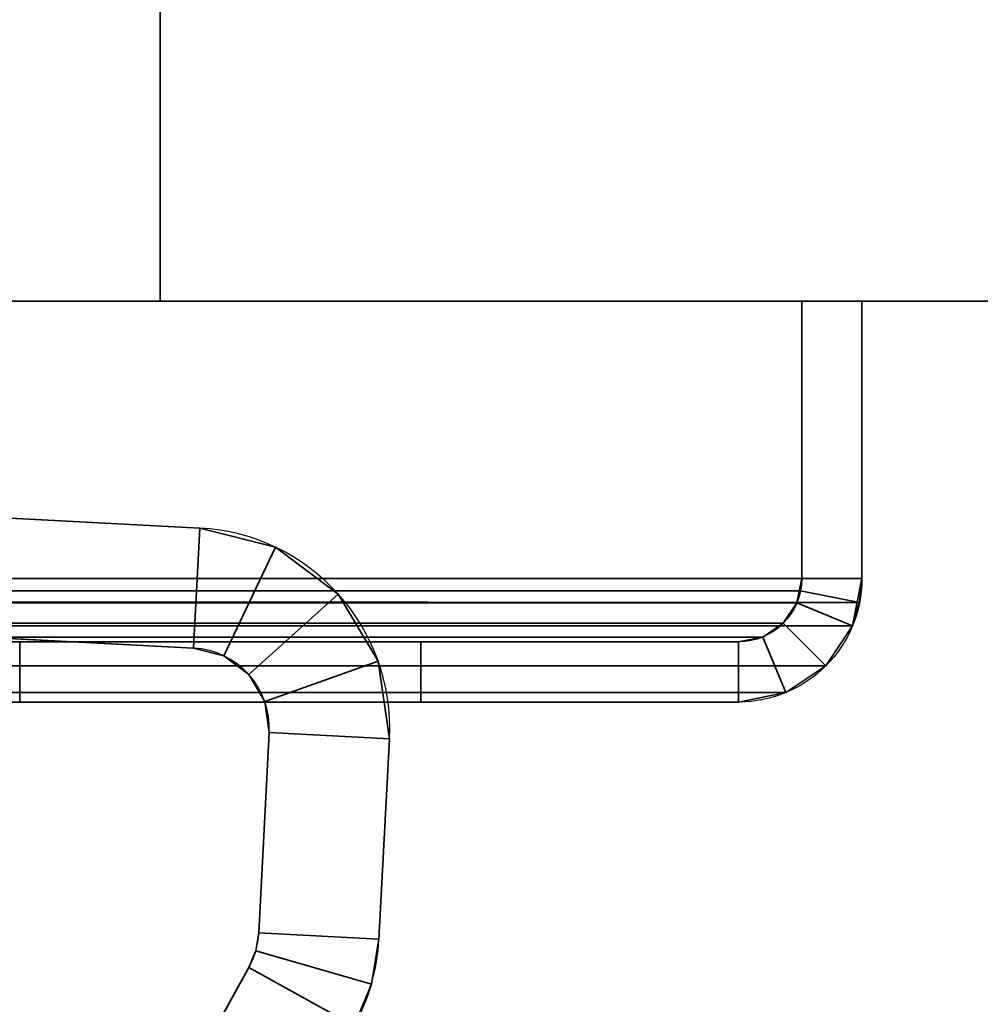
# Model space of a CAD drawing. Header units: millimetres. Extents: x -523 to 5173, y -130 to 66.
# Tile 980 of 1056: x 369 to 393, y -64 to -39. Entities that reach past the tile are written whole.
import ezdxf

# ---------------------------------------------------------------- set-up
doc = ezdxf.new("R2010")
doc.units = ezdxf.units.MM
doc.layers.add('151', color=7, linetype='Continuous', true_color=0xffffff)

# ---------------------------------------------------------------- blocks, each defined once
blk = doc.blocks.new('UG_SURFACE_009')
at = {"layer": '151', "color": 252, "linetype": 'Continuous', "lineweight": 35}
for points in [[(522.5, -46, 2207), (522.5, 40, 2207), (-522.5, 40, 2207), (-522.5, -46, 2207)], [(-372.5, -46, 2057), (-372.5, 40, 2057), (372.5, 40, 2057), (372.5, -46, 2057)], [(372.5, -46, 2057), (372.5, 40, 2057), (372.5, 40, -8), (372.5, -46, -8)], [(372.5, -46, -8), (372.5, 40, -8), (522.5, 40, -8), (522.5, -46, -8)], [(522.5, -46, 2207), (-522.5, -46, 2207), (-372.5, -46, 2057), (372.5, -46, 2057)], [(372.5, -46, 2057), (372.5, -46, -8), (522.5, -46, -8), (522.5, -46, 2207)]]:
    blk.add_3dface(points, dxfattribs=at)
blk = doc.blocks.new('UG_SURFACE_044')
at = {"layer": '151', "color": 252, "linetype": 'Continuous', "lineweight": 35}
for points in [[(373.488, -51.661, 230), (351.518, -50.51, 230), (351.361, -53.506, 230), (373.331, -54.657, 230)], [(351.518, -50.51, 70), (373.488, -51.661, 70), (373.331, -54.657, 70), (351.361, -53.506, 70)], [(351.518, -50.51, 70), (351.518, -50.51, 230), (373.488, -51.661, 230), (373.488, -51.661, 70)], [(373.331, -54.657, 230), (374.087, -54.849, 230), (375.379, -52.141, 230), (373.488, -51.661, 230)], [(373.488, -51.661, 70), (375.379, -52.141, 70), (374.087, -54.849, 70), (373.331, -54.657, 70)], [(373.488, -51.661, 70), (373.488, -51.661, 230), (375.379, -52.141, 230), (375.379, -52.141, 70)], [(376.942, -53.309, 230), (375.379, -52.141, 230), (374.087, -54.849, 230), (374.712, -55.316, 230)], [(375.379, -52.141, 70), (376.942, -53.309, 70), (374.712, -55.316, 70), (374.087, -54.849, 70)], [(375.379, -52.141, 70), (375.379, -52.141, 230), (376.942, -53.309, 230), (376.942, -53.309, 70)], [(373.331, -54.657, 70), (373.331, -54.657, 230), (351.361, -53.506, 230), (351.361, -53.506, 70)], [(374.712, -55.316, 230), (375.111, -55.987, 230), (377.939, -54.985, 230), (376.942, -53.309, 230)], [(376.942, -53.309, 70), (377.939, -54.985, 70), (375.111, -55.987, 70), (374.712, -55.316, 70)], [(376.942, -53.309, 70), (376.942, -53.309, 230), (377.939, -54.985, 230), (377.939, -54.985, 70)], [(374.087, -54.849, 70), (374.087, -54.849, 230), (373.331, -54.657, 230), (373.331, -54.657, 70)], [(374.712, -55.316, 70), (374.712, -55.316, 230), (374.087, -54.849, 230), (374.087, -54.849, 70)], [(378.219, -56.916, 230), (377.939, -54.985, 230), (375.111, -55.987, 230), (375.223, -56.759, 230)], [(375.223, -56.759, 70), (375.111, -55.987, 70), (377.939, -54.985, 70), (378.219, -56.916, 70)], [(377.939, -54.985, 70), (377.939, -54.985, 230), (378.219, -56.916, 230), (378.219, -56.916, 70)], [(375.111, -55.987, 70), (375.111, -55.987, 230), (374.712, -55.316, 230), (374.712, -55.316, 70)], [(375.223, -56.759, 70), (375.223, -56.759, 230), (375.111, -55.987, 230), (375.111, -55.987, 70)], [(374.961, -61.761, 70), (374.961, -61.761, 230), (375.223, -56.759, 230), (375.223, -56.759, 70)], [(377.957, -61.918, 230), (378.219, -56.916, 230), (375.223, -56.759, 230), (374.961, -61.761, 230)], [(374.961, -61.761, 70), (375.223, -56.759, 70), (378.219, -56.916, 70), (377.957, -61.918, 70)], [(378.219, -56.916, 70), (378.219, -56.916, 230), (377.957, -61.918, 230), (377.957, -61.918, 70)], [(374.887, -62.208, 70), (374.887, -62.208, 230), (374.961, -61.761, 230), (374.961, -61.761, 70)], [(374.961, -61.761, 230), (374.887, -62.208, 230), (377.77, -63.035, 230), (377.957, -61.918, 230)], [(377.957, -61.918, 70), (377.77, -63.035, 70), (374.887, -62.208, 70), (374.961, -61.761, 70)], [(377.957, -61.918, 70), (377.957, -61.918, 230), (377.77, -63.035, 230), (377.77, -63.035, 70)], [(374.713, -62.626, 70), (374.713, -62.626, 230), (374.887, -62.208, 230), (374.887, -62.208, 70)], [(377.337, -64.08, 230), (377.77, -63.035, 230), (374.887, -62.208, 230), (374.713, -62.626, 230)], [(374.713, -62.626, 70), (374.887, -62.208, 70), (377.77, -63.035, 70), (377.337, -64.08, 70)], [(371.081, -69.178, 192.05), (370.067, -71.009, 192.05), (370.067, -71.009, 230), (374.713, -62.626, 230)], [(374.713, -62.626, 70), (370.067, -71.009, 70), (370.067, -71.009, 70.95), (370.504, -70.219, 70.95)], [(374.713, -62.626, 230), (370.067, -71.009, 230), (372.691, -72.463, 230), (377.337, -64.08, 230)], [(377.337, -64.08, 70), (372.691, -72.463, 70), (370.067, -71.009, 70), (374.713, -62.626, 70)], [(374.713, -62.626, 70), (370.504, -70.219, 70.95), (370.504, -70.219, 107.95), (371.081, -69.178, 108.05)], [(374.713, -62.626, 230), (372.009, -67.504, 191.669), (371.081, -69.178, 192.05)], [(371.081, -69.178, 108.05), (372.009, -67.504, 108.431), (374.713, -62.626, 70)], [(374.713, -62.626, 70), (372.009, -67.504, 108.431), (372.796, -66.086, 109.514)], [(372.796, -66.086, 190.586), (372.009, -67.504, 191.669), (374.713, -62.626, 230)], [(374.713, -62.626, 70), (372.796, -66.086, 109.514), (373.321, -65.138, 111.137)], [(374.713, -62.626, 230), (373.321, -65.138, 188.963), (372.796, -66.086, 190.586)], [(374.713, -62.626, 70), (373.321, -65.138, 111.137), (373.506, -64.805, 113.05)], [(373.506, -64.805, 187.05), (373.321, -65.138, 188.963), (374.713, -62.626, 230)], [(374.713, -62.626, 230), (374.713, -62.626, 70), (373.506, -64.805, 113.05), (373.506, -64.805, 187.05)], [(377.77, -63.035, 70), (377.77, -63.035, 230), (377.337, -64.08, 230), (377.337, -64.08, 70)]]:
    blk.add_3dface(points, dxfattribs=at)
blk = doc.blocks.new('UG_SURFACE_046')
at = {"layer": '151', "color": 252, "linetype": 'Continuous', "lineweight": 35}
for points in [[(373.488, -51.661, 1955), (351.518, -50.51, 1955), (351.361, -53.506, 1955), (373.331, -54.657, 1955)], [(351.518, -50.51, 1795), (373.488, -51.661, 1795), (373.331, -54.657, 1795), (351.361, -53.506, 1795)], [(351.518, -50.51, 1795), (351.518, -50.51, 1955), (373.488, -51.661, 1955), (373.488, -51.661, 1795)], [(373.331, -54.657, 1955), (374.087, -54.849, 1955), (375.379, -52.141, 1955), (373.488, -51.661, 1955)], [(373.488, -51.661, 1795), (375.379, -52.141, 1795), (374.087, -54.849, 1795), (373.331, -54.657, 1795)], [(373.488, -51.661, 1795), (373.488, -51.661, 1955), (375.379, -52.141, 1955), (375.379, -52.141, 1795)], [(376.942, -53.309, 1955), (375.379, -52.141, 1955), (374.087, -54.849, 1955), (374.712, -55.316, 1955)], [(375.379, -52.141, 1795), (376.942, -53.309, 1795), (374.712, -55.316, 1795), (374.087, -54.849, 1795)], [(375.379, -52.141, 1795), (375.379, -52.141, 1955), (376.942, -53.309, 1955), (376.942, -53.309, 1795)], [(373.331, -54.657, 1795), (373.331, -54.657, 1955), (351.361, -53.506, 1955), (351.361, -53.506, 1795)], [(374.712, -55.316, 1955), (375.111, -55.987, 1955), (377.939, -54.985, 1955), (376.942, -53.309, 1955)], [(376.942, -53.309, 1795), (377.939, -54.985, 1795), (375.111, -55.987, 1795), (374.712, -55.316, 1795)], [(376.942, -53.309, 1795), (376.942, -53.309, 1955), (377.939, -54.985, 1955), (377.939, -54.985, 1795)], [(374.087, -54.849, 1795), (374.087, -54.849, 1955), (373.331, -54.657, 1955), (373.331, -54.657, 1795)], [(374.712, -55.316, 1795), (374.712, -55.316, 1955), (374.087, -54.849, 1955), (374.087, -54.849, 1795)], [(378.219, -56.916, 1955), (377.939, -54.985, 1955), (375.111, -55.987, 1955), (375.223, -56.759, 1955)], [(375.223, -56.759, 1795), (375.111, -55.987, 1795), (377.939, -54.985, 1795), (378.219, -56.916, 1795)], [(377.939, -54.985, 1795), (377.939, -54.985, 1955), (378.219, -56.916, 1955), (378.219, -56.916, 1795)], [(375.111, -55.987, 1795), (375.111, -55.987, 1955), (374.712, -55.316, 1955), (374.712, -55.316, 1795)], [(375.223, -56.759, 1795), (375.223, -56.759, 1955), (375.111, -55.987, 1955), (375.111, -55.987, 1795)], [(374.961, -61.761, 1795), (374.961, -61.761, 1955), (375.223, -56.759, 1955), (375.223, -56.759, 1795)], [(377.957, -61.918, 1955), (378.219, -56.916, 1955), (375.223, -56.759, 1955), (374.961, -61.761, 1955)], [(374.961, -61.761, 1795), (375.223, -56.759, 1795), (378.219, -56.916, 1795), (377.957, -61.918, 1795)], [(378.219, -56.916, 1795), (378.219, -56.916, 1955), (377.957, -61.918, 1955), (377.957, -61.918, 1795)], [(374.887, -62.208, 1795), (374.887, -62.208, 1955), (374.961, -61.761, 1955), (374.961, -61.761, 1795)], [(374.961, -61.761, 1955), (374.887, -62.208, 1955), (377.77, -63.035, 1955), (377.957, -61.918, 1955)], [(377.957, -61.918, 1795), (377.77, -63.035, 1795), (374.887, -62.208, 1795), (374.961, -61.761, 1795)], [(377.957, -61.918, 1795), (377.957, -61.918, 1955), (377.77, -63.035, 1955), (377.77, -63.035, 1795)], [(374.713, -62.626, 1795), (374.713, -62.626, 1955), (374.887, -62.208, 1955), (374.887, -62.208, 1795)], [(377.337, -64.08, 1955), (377.77, -63.035, 1955), (374.887, -62.208, 1955), (374.713, -62.626, 1955)], [(374.713, -62.626, 1795), (374.887, -62.208, 1795), (377.77, -63.035, 1795), (377.337, -64.08, 1795)], [(371.081, -69.178, 1917.05), (370.067, -71.009, 1917.05), (370.067, -71.009, 1955), (374.713, -62.626, 1955)], [(374.713, -62.626, 1795), (370.067, -71.009, 1795), (370.067, -71.009, 1795.95), (370.504, -70.219, 1795.95)], [(374.713, -62.626, 1955), (370.067, -71.009, 1955), (372.691, -72.463, 1955), (377.337, -64.08, 1955)], [(377.337, -64.08, 1795), (372.691, -72.463, 1795), (370.067, -71.009, 1795), (374.713, -62.626, 1795)], [(374.713, -62.626, 1795), (370.504, -70.219, 1795.95), (370.504, -70.219, 1832.95), (371.081, -69.178, 1833.05)], [(374.713, -62.626, 1955), (372.009, -67.504, 1916.669), (371.081, -69.178, 1917.05)], [(371.081, -69.178, 1833.05), (372.009, -67.504, 1833.431), (374.713, -62.626, 1795)], [(374.713, -62.626, 1955), (372.796, -66.086, 1915.586), (372.009, -67.504, 1916.669)], [(374.713, -62.626, 1795), (372.009, -67.504, 1833.431), (372.796, -66.086, 1834.514)], [(374.713, -62.626, 1795), (372.796, -66.086, 1834.514), (373.321, -65.138, 1836.137)], [(373.321, -65.138, 1913.963), (372.796, -66.086, 1915.586), (374.713, -62.626, 1955)], [(374.713, -62.626, 1795), (373.321, -65.138, 1836.137), (373.506, -64.805, 1838.05)], [(373.506, -64.805, 1912.05), (373.321, -65.138, 1913.963), (374.713, -62.626, 1955)], [(374.713, -62.626, 1955), (374.713, -62.626, 1795), (373.506, -64.805, 1838.05), (373.506, -64.805, 1912.05)], [(377.77, -63.035, 1795), (377.77, -63.035, 1955), (377.337, -64.08, 1955), (377.337, -64.08, 1795)]]:
    blk.add_3dface(points, dxfattribs=at)
blk = doc.blocks.new('UG_SURFACE_050')
at = {"layer": '151', "color": 252, "linetype": 'Continuous', "lineweight": 35}
for points in [[(373.488, -51.661, 230), (351.518, -50.51, 230), (351.361, -53.506, 230), (373.331, -54.657, 230)], [(351.518, -50.51, 70), (373.488, -51.661, 70), (373.331, -54.657, 70), (351.361, -53.506, 70)], [(351.518, -50.51, 70), (351.518, -50.51, 230), (373.488, -51.661, 230), (373.488, -51.661, 70)], [(373.331, -54.657, 230), (374.087, -54.849, 230), (375.379, -52.141, 230), (373.488, -51.661, 230)], [(373.488, -51.661, 70), (375.379, -52.141, 70), (374.087, -54.849, 70), (373.331, -54.657, 70)], [(373.488, -51.661, 70), (373.488, -51.661, 230), (375.379, -52.141, 230), (375.379, -52.141, 70)], [(376.942, -53.309, 230), (375.379, -52.141, 230), (374.087, -54.849, 230), (374.712, -55.316, 230)], [(375.379, -52.141, 70), (376.942, -53.309, 70), (374.712, -55.316, 70), (374.087, -54.849, 70)], [(375.379, -52.141, 70), (375.379, -52.141, 230), (376.942, -53.309, 230), (376.942, -53.309, 70)], [(373.331, -54.657, 70), (373.331, -54.657, 230), (351.361, -53.506, 230), (351.361, -53.506, 70)], [(374.712, -55.316, 230), (375.111, -55.987, 230), (377.939, -54.985, 230), (376.942, -53.309, 230)], [(376.942, -53.309, 70), (377.939, -54.985, 70), (375.111, -55.987, 70), (374.712, -55.316, 70)], [(376.942, -53.309, 70), (376.942, -53.309, 230), (377.939, -54.985, 230), (377.939, -54.985, 70)], [(374.087, -54.849, 70), (374.087, -54.849, 230), (373.331, -54.657, 230), (373.331, -54.657, 70)], [(374.712, -55.316, 70), (374.712, -55.316, 230), (374.087, -54.849, 230), (374.087, -54.849, 70)], [(378.219, -56.916, 230), (377.939, -54.985, 230), (375.111, -55.987, 230), (375.223, -56.759, 230)], [(375.223, -56.759, 70), (375.111, -55.987, 70), (377.939, -54.985, 70), (378.219, -56.916, 70)], [(377.939, -54.985, 70), (377.939, -54.985, 230), (378.219, -56.916, 230), (378.219, -56.916, 70)], [(375.111, -55.987, 70), (375.111, -55.987, 230), (374.712, -55.316, 230), (374.712, -55.316, 70)], [(375.223, -56.759, 70), (375.223, -56.759, 230), (375.111, -55.987, 230), (375.111, -55.987, 70)], [(374.961, -61.761, 70), (374.961, -61.761, 230), (375.223, -56.759, 230), (375.223, -56.759, 70)], [(377.957, -61.918, 230), (378.219, -56.916, 230), (375.223, -56.759, 230), (374.961, -61.761, 230)], [(374.961, -61.761, 70), (375.223, -56.759, 70), (378.219, -56.916, 70), (377.957, -61.918, 70)], [(378.219, -56.916, 70), (378.219, -56.916, 230), (377.957, -61.918, 230), (377.957, -61.918, 70)], [(374.887, -62.208, 70), (374.887, -62.208, 230), (374.961, -61.761, 230), (374.961, -61.761, 70)], [(374.961, -61.761, 230), (374.887, -62.208, 230), (377.77, -63.035, 230), (377.957, -61.918, 230)], [(377.957, -61.918, 70), (377.77, -63.035, 70), (374.887, -62.208, 70), (374.961, -61.761, 70)], [(377.957, -61.918, 70), (377.957, -61.918, 230), (377.77, -63.035, 230), (377.77, -63.035, 70)], [(374.713, -62.626, 70), (374.713, -62.626, 230), (374.887, -62.208, 230), (374.887, -62.208, 70)], [(377.337, -64.08, 230), (377.77, -63.035, 230), (374.887, -62.208, 230), (374.713, -62.626, 230)], [(374.713, -62.626, 70), (374.887, -62.208, 70), (377.77, -63.035, 70), (377.337, -64.08, 70)], [(371.081, -69.178, 192.05), (370.067, -71.009, 192.05), (370.067, -71.009, 230), (374.713, -62.626, 230)], [(374.713, -62.626, 70), (370.067, -71.009, 70), (370.067, -71.009, 70.95), (370.504, -70.219, 70.95)], [(374.713, -62.626, 230), (370.067, -71.009, 230), (372.691, -72.463, 230), (377.337, -64.08, 230)], [(377.337, -64.08, 70), (372.691, -72.463, 70), (370.067, -71.009, 70), (374.713, -62.626, 70)], [(374.713, -62.626, 70), (370.504, -70.219, 70.95), (370.504, -70.219, 107.95), (371.081, -69.178, 108.05)], [(374.713, -62.626, 230), (372.009, -67.504, 191.669), (371.081, -69.178, 192.05)], [(371.081, -69.178, 108.05), (372.009, -67.504, 108.431), (374.713, -62.626, 70)], [(374.713, -62.626, 70), (372.009, -67.504, 108.431), (372.796, -66.086, 109.514)], [(372.796, -66.086, 190.586), (372.009, -67.504, 191.669), (374.713, -62.626, 230)], [(374.713, -62.626, 70), (372.796, -66.086, 109.514), (373.321, -65.138, 111.137)], [(374.713, -62.626, 230), (373.321, -65.138, 188.963), (372.796, -66.086, 190.586)], [(374.713, -62.626, 70), (373.321, -65.138, 111.137), (373.506, -64.805, 113.05)], [(373.506, -64.805, 187.05), (373.321, -65.138, 188.963), (374.713, -62.626, 230)], [(374.713, -62.626, 230), (374.713, -62.626, 70), (373.506, -64.805, 113.05), (373.506, -64.805, 187.05)], [(377.77, -63.035, 70), (377.77, -63.035, 230), (377.337, -64.08, 230), (377.337, -64.08, 70)]]:
    blk.add_3dface(points, dxfattribs=at)
blk = doc.blocks.new('UG_SURFACE_057')
at = {"layer": '151', "color": 252, "linetype": 'Continuous', "lineweight": 35}
for points in [[(-390, -46, 2075), (390, -46, 2075), (388.5, -46, 2073.5), (-388.5, -46, 2073.5)], [(-390, -46, 2075), (-390, -52.92, 2075), (390, -52.92, 2075), (390, -46, 2075)], [(-388.5, -46, 2073.5), (388.5, -46, 2073.5), (388.5, -52.92, 2073.5), (-388.5, -52.92, 2073.5)], [(388.5, -52.92, 2073.5), (388.5, -46, 2073.5), (390, -46, 2075), (390, -52.92, 2075)], [(389.941, -53.521, 2074.941), (-390, -52.92, 2075), (-389.941, -53.521, 2074.941)], [(389.941, -53.521, 2074.941), (390, -52.92, 2075), (-390, -52.92, 2075)], [(-388.47, -53.228, 2073.47), (-388.5, -52.92, 2073.5), (388.5, -52.92, 2073.5)], [(-388.47, -53.228, 2073.47), (388.5, -52.92, 2073.5), (388.47, -53.228, 2073.47)], [(390, -52.92, 2075), (389.941, -53.521, 2074.941), (388.47, -53.228, 2073.47), (388.5, -52.92, 2073.5)], [(388.47, -53.228, 2073.47), (388.38, -53.525, 2073.38), (-388.38, -53.525, 2073.38), (-388.47, -53.228, 2073.47)], [(389.941, -53.521, 2074.941), (389.766, -54.099, 2074.765), (388.38, -53.525, 2073.38), (388.47, -53.228, 2073.47)], [(-389.941, -53.521, 2074.941), (-389.766, -54.099, 2074.765), (389.766, -54.099, 2074.765), (389.941, -53.521, 2074.941)], [(388.037, -54.037, 2073.037), (-388.037, -54.037, 2073.037), (-388.38, -53.525, 2073.38), (388.38, -53.525, 2073.38)], [(389.766, -54.099, 2074.765), (389.098, -55.098, 2074.098), (388.037, -54.037, 2073.037), (388.38, -53.525, 2073.38)], [(389.766, -54.099, 2074.765), (-389.766, -54.099, 2074.765), (-389.098, -55.098, 2074.098), (389.098, -55.098, 2074.098)], [(387.525, -54.38, 2072.525), (-387.525, -54.38, 2072.525), (-388.037, -54.037, 2073.037), (388.037, -54.037, 2073.037)], [(387.525, -54.38, 2072.525), (388.037, -54.037, 2073.037), (389.098, -55.098, 2074.098), (388.099, -55.766, 2073.099)], [(386.92, -54.5, 2071.92), (-386.92, -54.5, 2071.92), (-387.525, -54.38, 2072.525), (387.525, -54.38, 2072.525)], [(-386.92, -54.5, 2071.92), (386.92, -54.5, 2071.92), (348.08, -54.5, 2033.08), (-348.08, -54.5, 2033.08)], [(348.08, -54.5, 2033.08), (386.92, -54.5, 2071.92), (386.92, -56, 2071.92), (348.08, -56, 2033.08)], [(386.92, -54.5, 2071.92), (387.525, -54.38, 2072.525), (388.099, -55.766, 2073.099), (386.92, -56, 2071.92)], [(389.098, -55.098, 2074.098), (-389.098, -55.098, 2074.098), (-388.099, -55.766, 2073.099), (388.099, -55.766, 2073.099)], [(388.099, -55.766, 2073.099), (-388.099, -55.766, 2073.099), (-386.92, -56, 2071.92), (386.92, -56, 2071.92)], [(-386.92, -56, 2071.92), (-348.08, -56, 2033.08), (348.08, -56, 2033.08), (386.92, -56, 2071.92)]]:
    blk.add_3dface(points, dxfattribs=at)
blk = doc.blocks.new('UG_SURFACE_058')
at = {"layer": '151', "color": 252, "linetype": 'Continuous', "lineweight": 35}
for points in [[(388.5, -52.92, -8), (388.5, -46, -8), (390, -46, -8), (390, -52.92, -8)], [(390, -52.92, 2075), (390, -46, 2075), (388.5, -46, 2073.5), (388.5, -52.92, 2073.5)], [(390, -46, 2075), (390, -46, -8), (388.5, -46, -8), (388.5, -46, 2073.5)], [(388.5, -46, 2073.5), (388.5, -46, -8), (388.5, -52.92, -8), (388.5, -52.92, 2073.5)], [(390, -46, 2075), (390, -52.92, 2075), (390, -52.92, -8), (390, -46, -8)], [(390, -52.92, -8), (389.766, -54.099, -8), (388.38, -53.525, -8), (388.5, -52.92, -8)], [(388.5, -52.92, -8), (388.38, -53.525, -8), (388.38, -53.525, 2073.38)], [(388.38, -53.525, 2073.38), (388.47, -53.228, 2073.47), (388.5, -52.92, -8)], [(388.5, -52.92, 2073.5), (388.47, -53.228, 2073.47), (389.941, -53.521, 2074.941), (390, -52.92, 2075)], [(388.47, -53.228, 2073.47), (388.5, -52.92, 2073.5), (388.5, -52.92, -8)], [(390, -52.92, -8), (389.941, -53.521, 2074.941), (389.766, -54.099, 2074.765)], [(389.766, -54.099, 2074.765), (389.766, -54.099, -8), (390, -52.92, -8)], [(390, -52.92, -8), (390, -52.92, 2075), (389.941, -53.521, 2074.941)], [(388.47, -53.228, 2073.47), (388.38, -53.525, 2073.38), (389.766, -54.099, 2074.765), (389.941, -53.521, 2074.941)], [(389.766, -54.099, -8), (389.098, -55.098, -8), (388.037, -54.037, -8), (388.38, -53.525, -8)], [(388.38, -53.525, 2073.38), (388.037, -54.037, 2073.037), (389.098, -55.098, 2074.098), (389.766, -54.099, 2074.765)], [(388.38, -53.525, 2073.38), (388.38, -53.525, -8), (388.037, -54.037, -8), (388.037, -54.037, 2073.037)], [(389.098, -55.098, -8), (388.099, -55.766, -8), (387.525, -54.38, -8), (388.037, -54.037, -8)], [(388.099, -55.766, 2073.099), (389.098, -55.098, 2074.098), (388.037, -54.037, 2073.037), (387.525, -54.38, 2072.525)], [(388.037, -54.037, 2073.037), (388.037, -54.037, -8), (387.525, -54.38, -8), (387.525, -54.38, 2072.525)], [(389.098, -55.098, 2074.098), (389.098, -55.098, -8), (389.766, -54.099, -8), (389.766, -54.099, 2074.765)], [(348.08, -54.5, 2033.08), (386.92, -54.5, 2071.92), (379, -54.5, 1955.2), (369, -54.5, 1955.2)], [(386.92, -54.5, -8), (348.08, -54.5, -8), (369, -54.5, 69.8), (379, -54.5, 69.8)], [(386.92, -56, -8), (348.08, -56, -8), (348.08, -54.5, -8), (386.92, -54.5, -8)], [(386.92, -54.5, 2071.92), (348.08, -54.5, 2033.08), (348.08, -56, 2033.08), (386.92, -56, 2071.92)], [(379, -54.5, 230.2), (379, -56, 230.2), (369, -56, 230.2), (369, -54.5, 230.2)], [(369, -54.5, 69.8), (369, -56, 69.8), (379, -56, 69.8), (379, -54.5, 69.8)], [(379, -54.5, 1955.2), (379, -56, 1955.2), (369, -56, 1955.2), (369, -54.5, 1955.2)], [(369, -54.5, 1794.8), (369, -56, 1794.8), (379, -56, 1794.8), (379, -54.5, 1794.8)], [(369, -54.5, 1794.8), (379, -54.5, 1794.8), (386.92, -54.5, -8), (379, -54.5, 230.2)], [(379, -54.5, 230.2), (369, -54.5, 230.2), (369, -54.5, 1794.8)], [(379, -54.5, 69.8), (379, -56, 69.8), (379, -56, 230.2), (379, -54.5, 230.2)], [(379, -54.5, 1794.8), (379, -56, 1794.8), (379, -56, 1955.2), (379, -54.5, 1955.2)], [(386.92, -54.5, 2071.92), (386.92, -54.5, -8), (379, -54.5, 1794.8), (379, -54.5, 1955.2)], [(386.92, -54.5, -8), (379, -54.5, 69.8), (379, -54.5, 230.2)], [(386.92, -54.5, -8), (387.525, -54.38, -8), (388.099, -55.766, -8), (386.92, -56, -8)], [(386.92, -56, 2071.92), (388.099, -55.766, 2073.099), (387.525, -54.38, 2072.525), (386.92, -54.5, 2071.92)], [(387.525, -54.38, 2072.525), (387.525, -54.38, -8), (386.92, -54.5, -8), (386.92, -54.5, 2071.92)], [(388.099, -55.766, 2073.099), (388.099, -55.766, -8), (389.098, -55.098, -8), (389.098, -55.098, 2074.098)], [(386.92, -56, 2071.92), (386.92, -56, -8), (388.099, -55.766, -8), (388.099, -55.766, 2073.099)], [(348.08, -56, -8), (386.92, -56, -8), (379, -56, 69.8), (369, -56, 69.8)], [(369, -56, 1955.2), (379, -56, 1955.2), (386.92, -56, 2071.92), (348.08, -56, 2033.08)], [(369, -56, 230.2), (379, -56, 230.2), (386.92, -56, 2071.92), (379, -56, 1794.8)], [(379, -56, 1794.8), (369, -56, 1794.8), (369, -56, 230.2)], [(386.92, -56, -8), (386.92, -56, 2071.92), (379, -56, 230.2), (379, -56, 69.8)], [(386.92, -56, 2071.92), (379, -56, 1955.2), (379, -56, 1794.8)]]:
    blk.add_3dface(points, dxfattribs=at)
blk = doc.blocks.new('UG_SURFACE_068')
at = {"layer": '151', "color": 252, "linetype": 'Continuous', "lineweight": 35}
for points in [[(-390, -46, 2075), (390, -46, 2075), (388.5, -46, 2073.5), (-388.5, -46, 2073.5)], [(-390, -46, 2075), (-390, -52.92, 2075), (390, -52.92, 2075), (390, -46, 2075)], [(-388.5, -46, 2073.5), (388.5, -46, 2073.5), (388.5, -52.92, 2073.5), (-388.5, -52.92, 2073.5)], [(388.5, -52.92, 2073.5), (388.5, -46, 2073.5), (390, -46, 2075), (390, -52.92, 2075)], [(389.941, -53.521, 2074.941), (-390, -52.92, 2075), (-389.941, -53.521, 2074.941)], [(389.941, -53.521, 2074.941), (390, -52.92, 2075), (-390, -52.92, 2075)], [(-388.47, -53.228, 2073.47), (-388.5, -52.92, 2073.5), (388.5, -52.92, 2073.5)], [(-388.47, -53.228, 2073.47), (388.5, -52.92, 2073.5), (388.47, -53.228, 2073.47)], [(390, -52.92, 2075), (389.941, -53.521, 2074.941), (388.47, -53.228, 2073.47), (388.5, -52.92, 2073.5)], [(388.47, -53.228, 2073.47), (388.38, -53.525, 2073.38), (-388.38, -53.525, 2073.38), (-388.47, -53.228, 2073.47)], [(389.941, -53.521, 2074.941), (389.766, -54.099, 2074.765), (388.38, -53.525, 2073.38), (388.47, -53.228, 2073.47)], [(-389.941, -53.521, 2074.941), (-389.766, -54.099, 2074.765), (389.766, -54.099, 2074.765), (389.941, -53.521, 2074.941)], [(388.037, -54.037, 2073.037), (-388.037, -54.037, 2073.037), (-388.38, -53.525, 2073.38), (388.38, -53.525, 2073.38)], [(389.766, -54.099, 2074.765), (389.098, -55.098, 2074.098), (388.037, -54.037, 2073.037), (388.38, -53.525, 2073.38)], [(389.766, -54.099, 2074.765), (-389.766, -54.099, 2074.765), (-389.098, -55.098, 2074.098), (389.098, -55.098, 2074.098)], [(387.525, -54.38, 2072.525), (-387.525, -54.38, 2072.525), (-388.037, -54.037, 2073.037), (388.037, -54.037, 2073.037)], [(387.525, -54.38, 2072.525), (388.037, -54.037, 2073.037), (389.098, -55.098, 2074.098), (388.099, -55.766, 2073.099)], [(386.92, -54.5, 2071.92), (-386.92, -54.5, 2071.92), (-387.525, -54.38, 2072.525), (387.525, -54.38, 2072.525)], [(-386.92, -54.5, 2071.92), (386.92, -54.5, 2071.92), (348.08, -54.5, 2033.08), (-348.08, -54.5, 2033.08)], [(348.08, -54.5, 2033.08), (386.92, -54.5, 2071.92), (386.92, -56, 2071.92), (348.08, -56, 2033.08)], [(386.92, -54.5, 2071.92), (387.525, -54.38, 2072.525), (388.099, -55.766, 2073.099), (386.92, -56, 2071.92)], [(389.098, -55.098, 2074.098), (-389.098, -55.098, 2074.098), (-388.099, -55.766, 2073.099), (388.099, -55.766, 2073.099)], [(388.099, -55.766, 2073.099), (-388.099, -55.766, 2073.099), (-386.92, -56, 2071.92), (386.92, -56, 2071.92)], [(-386.92, -56, 2071.92), (-348.08, -56, 2033.08), (348.08, -56, 2033.08), (386.92, -56, 2071.92)]]:
    blk.add_3dface(points, dxfattribs=at)
blk = doc.blocks.new('UG_SURFACE_072')
at = {"layer": '151', "color": 252, "linetype": 'Continuous', "lineweight": 35}
for points in [[(390, -52.92, 2075), (390, -46, 2075), (388.5, -46, 2073.5), (388.5, -52.92, 2073.5)], [(390, -46, 2075), (390, -46, -8), (388.5, -46, -8), (388.5, -46, 2073.5)], [(388.5, -46, 2073.5), (388.5, -46, -8), (388.5, -52.92, -8), (388.5, -52.92, 2073.5)], [(388.5, -52.92, -8), (388.5, -46, -8), (390, -46, -8), (390, -52.92, -8)], [(390, -46, 2075), (390, -52.92, 2075), (390, -52.92, -8), (390, -46, -8)], [(388.5, -52.92, -8), (388.38, -53.525, -8), (388.38, -53.525, 2073.38)], [(388.38, -53.525, 2073.38), (388.47, -53.228, 2073.47), (388.5, -52.92, -8)], [(390, -52.92, -8), (389.766, -54.099, -8), (388.38, -53.525, -8), (388.5, -52.92, -8)], [(388.5, -52.92, 2073.5), (388.47, -53.228, 2073.47), (389.941, -53.521, 2074.941), (390, -52.92, 2075)], [(388.47, -53.228, 2073.47), (388.5, -52.92, 2073.5), (388.5, -52.92, -8)], [(390, -52.92, -8), (389.941, -53.521, 2074.941), (389.766, -54.099, 2074.765)], [(389.766, -54.099, 2074.765), (389.766, -54.099, -8), (390, -52.92, -8)], [(390, -52.92, -8), (390, -52.92, 2075), (389.941, -53.521, 2074.941)], [(388.47, -53.228, 2073.47), (388.38, -53.525, 2073.38), (389.766, -54.099, 2074.765), (389.941, -53.521, 2074.941)], [(388.38, -53.525, 2073.38), (388.037, -54.037, 2073.037), (389.098, -55.098, 2074.098), (389.766, -54.099, 2074.765)], [(388.38, -53.525, 2073.38), (388.38, -53.525, -8), (388.037, -54.037, -8), (388.037, -54.037, 2073.037)], [(389.766, -54.099, -8), (389.098, -55.098, -8), (388.037, -54.037, -8), (388.38, -53.525, -8)], [(388.099, -55.766, 2073.099), (389.098, -55.098, 2074.098), (388.037, -54.037, 2073.037), (387.525, -54.38, 2072.525)], [(388.037, -54.037, 2073.037), (388.037, -54.037, -8), (387.525, -54.38, -8), (387.525, -54.38, 2072.525)], [(389.098, -55.098, -8), (388.099, -55.766, -8), (387.525, -54.38, -8), (388.037, -54.037, -8)], [(389.098, -55.098, 2074.098), (389.098, -55.098, -8), (389.766, -54.099, -8), (389.766, -54.099, 2074.765)], [(348.08, -54.5, 2033.08), (386.92, -54.5, 2071.92), (379, -54.5, 1955.2), (369, -54.5, 1955.2)], [(386.92, -54.5, -8), (348.08, -54.5, -8), (369, -54.5, 69.8), (379, -54.5, 69.8)], [(386.92, -54.5, 2071.92), (348.08, -54.5, 2033.08), (348.08, -56, 2033.08), (386.92, -56, 2071.92)], [(386.92, -56, -8), (348.08, -56, -8), (348.08, -54.5, -8), (386.92, -54.5, -8)], [(379, -54.5, 230.2), (379, -56, 230.2), (369, -56, 230.2), (369, -54.5, 230.2)], [(369, -54.5, 69.8), (369, -56, 69.8), (379, -56, 69.8), (379, -54.5, 69.8)], [(369, -54.5, 1794.8), (369, -56, 1794.8), (379, -56, 1794.8), (379, -54.5, 1794.8)], [(379, -54.5, 1955.2), (379, -56, 1955.2), (369, -56, 1955.2), (369, -54.5, 1955.2)], [(369, -54.5, 1794.8), (379, -54.5, 1794.8), (386.92, -54.5, -8), (379, -54.5, 230.2)], [(379, -54.5, 230.2), (369, -54.5, 230.2), (369, -54.5, 1794.8)], [(379, -54.5, 69.8), (379, -56, 69.8), (379, -56, 230.2), (379, -54.5, 230.2)], [(379, -54.5, 1794.8), (379, -56, 1794.8), (379, -56, 1955.2), (379, -54.5, 1955.2)], [(386.92, -54.5, 2071.92), (386.92, -54.5, -8), (379, -54.5, 1794.8), (379, -54.5, 1955.2)], [(386.92, -54.5, -8), (379, -54.5, 69.8), (379, -54.5, 230.2)], [(386.92, -56, 2071.92), (388.099, -55.766, 2073.099), (387.525, -54.38, 2072.525), (386.92, -54.5, 2071.92)], [(387.525, -54.38, 2072.525), (387.525, -54.38, -8), (386.92, -54.5, -8), (386.92, -54.5, 2071.92)], [(386.92, -54.5, -8), (387.525, -54.38, -8), (388.099, -55.766, -8), (386.92, -56, -8)], [(388.099, -55.766, 2073.099), (388.099, -55.766, -8), (389.098, -55.098, -8), (389.098, -55.098, 2074.098)], [(386.92, -56, 2071.92), (386.92, -56, -8), (388.099, -55.766, -8), (388.099, -55.766, 2073.099)], [(348.08, -56, -8), (386.92, -56, -8), (379, -56, 69.8), (369, -56, 69.8)], [(369, -56, 1955.2), (379, -56, 1955.2), (386.92, -56, 2071.92), (348.08, -56, 2033.08)], [(369, -56, 230.2), (379, -56, 230.2), (386.92, -56, 2071.92), (379, -56, 1794.8)], [(379, -56, 1794.8), (369, -56, 1794.8), (369, -56, 230.2)], [(386.92, -56, -8), (386.92, -56, 2071.92), (379, -56, 230.2), (379, -56, 69.8)], [(386.92, -56, 2071.92), (379, -56, 1955.2), (379, -56, 1794.8)]]:
    blk.add_3dface(points, dxfattribs=at)
blk = doc.blocks.new('UG_SURFACE_081')
at = {"layer": '151', "color": 252, "linetype": 'Continuous', "lineweight": 35}
for points in [[(373.488, -51.661, 1955), (351.518, -50.51, 1955), (351.361, -53.506, 1955), (373.331, -54.657, 1955)], [(351.518, -50.51, 1795), (373.488, -51.661, 1795), (373.331, -54.657, 1795), (351.361, -53.506, 1795)], [(351.518, -50.51, 1795), (351.518, -50.51, 1955), (373.488, -51.661, 1955), (373.488, -51.661, 1795)], [(373.331, -54.657, 1955), (374.087, -54.849, 1955), (375.379, -52.141, 1955), (373.488, -51.661, 1955)], [(373.488, -51.661, 1795), (375.379, -52.141, 1795), (374.087, -54.849, 1795), (373.331, -54.657, 1795)], [(373.488, -51.661, 1795), (373.488, -51.661, 1955), (375.379, -52.141, 1955), (375.379, -52.141, 1795)], [(376.942, -53.309, 1955), (375.379, -52.141, 1955), (374.087, -54.849, 1955), (374.712, -55.316, 1955)], [(375.379, -52.141, 1795), (376.942, -53.309, 1795), (374.712, -55.316, 1795), (374.087, -54.849, 1795)], [(375.379, -52.141, 1795), (375.379, -52.141, 1955), (376.942, -53.309, 1955), (376.942, -53.309, 1795)], [(373.331, -54.657, 1795), (373.331, -54.657, 1955), (351.361, -53.506, 1955), (351.361, -53.506, 1795)], [(374.712, -55.316, 1955), (375.111, -55.987, 1955), (377.939, -54.985, 1955), (376.942, -53.309, 1955)], [(376.942, -53.309, 1795), (377.939, -54.985, 1795), (375.111, -55.987, 1795), (374.712, -55.316, 1795)], [(376.942, -53.309, 1795), (376.942, -53.309, 1955), (377.939, -54.985, 1955), (377.939, -54.985, 1795)], [(374.087, -54.849, 1795), (374.087, -54.849, 1955), (373.331, -54.657, 1955), (373.331, -54.657, 1795)], [(374.712, -55.316, 1795), (374.712, -55.316, 1955), (374.087, -54.849, 1955), (374.087, -54.849, 1795)], [(378.219, -56.916, 1955), (377.939, -54.985, 1955), (375.111, -55.987, 1955), (375.223, -56.759, 1955)], [(375.223, -56.759, 1795), (375.111, -55.987, 1795), (377.939, -54.985, 1795), (378.219, -56.916, 1795)], [(377.939, -54.985, 1795), (377.939, -54.985, 1955), (378.219, -56.916, 1955), (378.219, -56.916, 1795)], [(375.111, -55.987, 1795), (375.111, -55.987, 1955), (374.712, -55.316, 1955), (374.712, -55.316, 1795)], [(375.223, -56.759, 1795), (375.223, -56.759, 1955), (375.111, -55.987, 1955), (375.111, -55.987, 1795)], [(374.961, -61.761, 1795), (374.961, -61.761, 1955), (375.223, -56.759, 1955), (375.223, -56.759, 1795)], [(377.957, -61.918, 1955), (378.219, -56.916, 1955), (375.223, -56.759, 1955), (374.961, -61.761, 1955)], [(374.961, -61.761, 1795), (375.223, -56.759, 1795), (378.219, -56.916, 1795), (377.957, -61.918, 1795)], [(378.219, -56.916, 1795), (378.219, -56.916, 1955), (377.957, -61.918, 1955), (377.957, -61.918, 1795)], [(374.887, -62.208, 1795), (374.887, -62.208, 1955), (374.961, -61.761, 1955), (374.961, -61.761, 1795)], [(374.961, -61.761, 1955), (374.887, -62.208, 1955), (377.77, -63.035, 1955), (377.957, -61.918, 1955)], [(377.957, -61.918, 1795), (377.77, -63.035, 1795), (374.887, -62.208, 1795), (374.961, -61.761, 1795)], [(377.957, -61.918, 1795), (377.957, -61.918, 1955), (377.77, -63.035, 1955), (377.77, -63.035, 1795)], [(374.713, -62.626, 1795), (374.713, -62.626, 1955), (374.887, -62.208, 1955), (374.887, -62.208, 1795)], [(377.337, -64.08, 1955), (377.77, -63.035, 1955), (374.887, -62.208, 1955), (374.713, -62.626, 1955)], [(374.713, -62.626, 1795), (374.887, -62.208, 1795), (377.77, -63.035, 1795), (377.337, -64.08, 1795)], [(371.081, -69.178, 1917.05), (370.067, -71.009, 1917.05), (370.067, -71.009, 1955), (374.713, -62.626, 1955)], [(374.713, -62.626, 1795), (370.067, -71.009, 1795), (370.067, -71.009, 1795.95), (370.504, -70.219, 1795.95)], [(374.713, -62.626, 1955), (370.067, -71.009, 1955), (372.691, -72.463, 1955), (377.337, -64.08, 1955)], [(377.337, -64.08, 1795), (372.691, -72.463, 1795), (370.067, -71.009, 1795), (374.713, -62.626, 1795)], [(374.713, -62.626, 1795), (370.504, -70.219, 1795.95), (370.504, -70.219, 1832.95), (371.081, -69.178, 1833.05)], [(374.713, -62.626, 1955), (372.009, -67.504, 1916.669), (371.081, -69.178, 1917.05)], [(371.081, -69.178, 1833.05), (372.009, -67.504, 1833.431), (374.713, -62.626, 1795)], [(374.713, -62.626, 1955), (372.796, -66.086, 1915.586), (372.009, -67.504, 1916.669)], [(374.713, -62.626, 1795), (372.009, -67.504, 1833.431), (372.796, -66.086, 1834.514)], [(374.713, -62.626, 1795), (372.796, -66.086, 1834.514), (373.321, -65.138, 1836.137)], [(373.321, -65.138, 1913.963), (372.796, -66.086, 1915.586), (374.713, -62.626, 1955)], [(374.713, -62.626, 1795), (373.321, -65.138, 1836.137), (373.506, -64.805, 1838.05)], [(373.506, -64.805, 1912.05), (373.321, -65.138, 1913.963), (374.713, -62.626, 1955)], [(374.713, -62.626, 1955), (374.713, -62.626, 1795), (373.506, -64.805, 1838.05), (373.506, -64.805, 1912.05)], [(377.77, -63.035, 1795), (377.77, -63.035, 1955), (377.337, -64.08, 1955), (377.337, -64.08, 1795)]]:
    blk.add_3dface(points, dxfattribs=at)

msp = doc.modelspace()

# ---------------------------------------------------------------- linework, layer by layer
at = {"layer": '151', "color": 253, "linetype": 'Continuous', "lineweight": -3}
for p, q in [((372.5, -46, 2057), (372.5, 40, 2057)), ((372.5, 40, -8), (372.5, -46, -8)), ((-522.5, -46, 2207), (522.5, -46, 2207)), ((390, -46, 2075), (-390, -46, 2075)), ((390, -46, 2075), (-390, -46, 2075)), ((388.5, -46, 2073.5), (-388.5, -46, 2073.5)), ((388.5, -46, 2073.5), (-388.5, -46, 2073.5)), ((372.5, -46, 2057), (-372.5, -46, 2057)), ((372.5, -46, -8), (372.5, -46, 2057)), ((372.5, -46, -8), (522.5, -46, -8)), ((388.5, -46, -8), (390, -46, -8)), ((390, -46, 2075), (388.5, -46, 2073.5)), ((388.5, -46, 2073.5), (388.5, -52.92, 2073.5)), ((388.5, -46, -8), (388.5, -46, 2073.5)), ((390, -46, 2075), (388.5, -46, 2073.5)), ((388.5, -46, -8), (388.5, -52.92, -8)), ((388.5, -46, 2073.5), (388.5, -52.92, 2073.5)), ((388.5, -46, -8), (388.5, -46, 2073.5)), ((388.5, -46, 2073.5), (388.5, -52.92, 2073.5)), ((388.5, -46, 2073.5), (388.5, -52.92, 2073.5)), ((388.5, -46, -8), (390, -46, -8)), ((390, -46, 2075), (388.5, -46, 2073.5)), ((390, -46, 2075), (388.5, -46, 2073.5)), ((388.5, -46, -8), (388.5, -52.92, -8)), ((390, -46, -8), (390, -52.92, -8)), ((390, -46, -8), (390, -46, 2075)), ((390, -46, 2075), (390, -52.92, 2075)), ((390, -46, 2075), (390, -52.92, 2075)), ((390, -46, -8), (390, -52.92, -8)), ((390, -46, 2075), (390, -52.92, 2075)), ((390, -46, 2075), (390, -52.92, 2075)), ((390, -46, -8), (390, -46, 2075)), ((373.488, -51.661, 70), (351.518, -50.51, 70)), ((373.488, -51.661, 230), (351.518, -50.51, 230)), ((373.488, -51.661, 1955), (351.518, -50.51, 1955)), ((373.488, -51.661, 1795), (351.518, -50.51, 1795)), ((373.488, -51.661, 70), (351.518, -50.51, 70)), ((373.488, -51.661, 230), (351.518, -50.51, 230)), ((373.488, -51.661, 1795), (351.518, -50.51, 1795)), ((373.488, -51.661, 1955), (351.518, -50.51, 1955)), ((373.488, -51.661, 70), (351.518, -50.51, 70)), ((373.488, -51.661, 230), (373.488, -51.661, 70)), ((373.488, -51.661, 1955), (373.488, -51.661, 1795)), ((373.488, -51.661, 230), (373.488, -51.661, 70)), ((373.488, -51.661, 1955), (373.488, -51.661, 1795)), ((390, -52.92, 2075), (-390, -52.92, 2075)), ((390, -52.92, 2075), (-390, -52.92, 2075)), ((388.5, -52.92, 2073.5), (-388.5, -52.92, 2073.5)), ((388.5, -52.92, 2073.5), (-388.5, -52.92, 2073.5)), ((388.5, -52.92, -8), (388.5, -52.92, 2073.5)), ((388.5, -52.92, -8), (388.5, -52.92, 2073.5)), ((390, -52.92, -8), (390, -52.92, 2075)), ((390, -52.92, -8), (390, -52.92, 2075)), ((373.331, -54.657, 230), (351.361, -53.506, 230)), ((373.331, -54.657, 70), (351.361, -53.506, 70)), ((373.331, -54.657, 1955), (351.361, -53.506, 1955)), ((373.331, -54.657, 1795), (351.361, -53.506, 1795)), ((373.331, -54.657, 230), (351.361, -53.506, 230)), ((373.331, -54.657, 70), (351.361, -53.506, 70)), ((373.331, -54.657, 1795), (351.361, -53.506, 1795)), ((373.331, -54.657, 1955), (351.361, -53.506, 1955)), ((386.92, -54.5, 2071.92), (-386.92, -54.5, 2071.92)), ((386.92, -54.5, 2071.92), (-386.92, -54.5, 2071.92)), ((386.92, -54.5, 2071.92), (348.08, -54.5, 2033.08)), ((386.92, -54.5, 2071.92), (348.08, -54.5, 2033.08)), ((386.92, -54.5, -8), (348.08, -54.5, -8)), ((386.92, -54.5, 2071.92), (348.08, -54.5, 2033.08)), ((386.92, -54.5, 2071.92), (348.08, -54.5, 2033.08)), ((386.92, -54.5, -8), (348.08, -54.5, -8)), ((379, -54.5, 230.2), (369, -54.5, 230.2)), ((369, -56, 1955.2), (369, -54.5, 1955.2)), ((379, -54.5, 1955.2), (369, -54.5, 1955.2)), ((369, -56, 230.2), (369, -54.5, 230.2)), ((369, -54.5, 1794.8), (379, -54.5, 1794.8)), ((369, -54.5, 69.8), (379, -54.5, 69.8)), ((369, -54.5, 69.8), (379, -54.5, 69.8)), ((369, -56, 230.2), (369, -54.5, 230.2)), ((379, -54.5, 230.2), (369, -54.5, 230.2)), ((369, -54.5, 1794.8), (379, -54.5, 1794.8)), ((369, -56, 1955.2), (369, -54.5, 1955.2)), ((379, -54.5, 1955.2), (369, -54.5, 1955.2)), ((379, -56, 230.2), (379, -54.5, 230.2)), ((379, -54.5, 1794.8), (379, -54.5, 1955.2)), ((379, -56, 1794.8), (379, -54.5, 1794.8)), ((379, -56, 1955.2), (379, -54.5, 1955.2)), ((379, -54.5, 69.8), (379, -54.5, 230.2)), ((379, -56, 69.8), (379, -54.5, 69.8)), ((379, -54.5, 1794.8), (379, -54.5, 1955.2)), ((379, -56, 1955.2), (379, -54.5, 1955.2)), ((379, -56, 69.8), (379, -54.5, 69.8)), ((379, -54.5, 69.8), (379, -54.5, 230.2)), ((379, -56, 230.2), (379, -54.5, 230.2)), ((379, -56, 1794.8), (379, -54.5, 1794.8)), ((386.92, -54.5, -8), (386.92, -54.5, 2071.92)), ((386.92, -54.5, -8), (386.92, -54.5, 2071.92)), ((373.331, -54.657, 230), (373.331, -54.657, 70)), ((373.331, -54.657, 1955), (373.331, -54.657, 1795)), ((373.331, -54.657, 230), (373.331, -54.657, 70)), ((373.331, -54.657, 1955), (373.331, -54.657, 1795)), ((386.92, -56, 2071.92), (-386.92, -56, 2071.92)), ((386.92, -56, 2071.92), (-386.92, -56, 2071.92)), ((386.92, -56, -8), (348.08, -56, -8)), ((386.92, -56, 2071.92), (348.08, -56, 2033.08)), ((386.92, -56, 2071.92), (348.08, -56, 2033.08)), ((386.92, -56, 2071.92), (348.08, -56, 2033.08)), ((386.92, -56, 2071.92), (348.08, -56, 2033.08)), ((386.92, -56, -8), (348.08, -56, -8)), ((386.92, -56, -8), (348.08, -56, -8)), ((369, -56, 1794.8), (379, -56, 1794.8)), ((379, -56, 230.2), (369, -56, 230.2)), ((369, -56, 69.8), (379, -56, 69.8)), ((379, -56, 1955.2), (369, -56, 1955.2)), ((369, -56, 69.8), (379, -56, 69.8)), ((379, -56, 230.2), (369, -56, 230.2)), ((369, -56, 1794.8), (379, -56, 1794.8)), ((379, -56, 1955.2), (369, -56, 1955.2)), ((379, -56, 69.8), (379, -56, 230.2)), ((379, -56, 1794.8), (379, -56, 1955.2)), ((379, -56, 1794.8), (379, -56, 1955.2)), ((379, -56, 69.8), (379, -56, 230.2)), ((386.92, -56, -8), (386.92, -56, 2071.92)), ((386.92, -56, -8), (386.92, -56, 2071.92)), ((374.961, -61.761, 230), (375.223, -56.759, 230)), ((374.961, -61.761, 70), (375.223, -56.759, 70)), ((374.961, -61.761, 1955), (375.223, -56.759, 1955)), ((374.961, -61.761, 1795), (375.223, -56.759, 1795)), ((374.961, -61.761, 230), (375.223, -56.759, 230)), ((374.961, -61.761, 70), (375.223, -56.759, 70)), ((374.961, -61.761, 1955), (375.223, -56.759, 1955)), ((374.961, -61.761, 1795), (375.223, -56.759, 1795)), ((375.223, -56.759, 230), (375.223, -56.759, 70)), ((375.223, -56.759, 1955), (375.223, -56.759, 1795)), ((375.223, -56.759, 230), (375.223, -56.759, 70)), ((375.223, -56.759, 1955), (375.223, -56.759, 1795)), ((377.957, -61.918, 70), (378.219, -56.916, 70)), ((377.957, -61.918, 230), (378.219, -56.916, 230)), ((377.957, -61.918, 1795), (378.219, -56.916, 1795)), ((377.957, -61.918, 1955), (378.219, -56.916, 1955)), ((377.957, -61.918, 70), (378.219, -56.916, 70)), ((377.957, -61.918, 230), (378.219, -56.916, 230)), ((377.957, -61.918, 1795), (378.219, -56.916, 1795)), ((377.957, -61.918, 1955), (378.219, -56.916, 1955)), ((377.957, -61.918, 70), (378.219, -56.916, 70)), ((378.219, -56.916, 230), (378.219, -56.916, 70)), ((378.219, -56.916, 1955), (378.219, -56.916, 1795)), ((378.219, -56.916, 230), (378.219, -56.916, 70)), ((378.219, -56.916, 1955), (378.219, -56.916, 1795)), ((374.961, -61.761, 230), (374.961, -61.761, 70)), ((374.961, -61.761, 1955), (374.961, -61.761, 1795)), ((374.961, -61.761, 230), (374.961, -61.761, 70)), ((374.961, -61.761, 1955), (374.961, -61.761, 1795)), ((377.957, -61.918, 230), (377.957, -61.918, 70)), ((377.957, -61.918, 1955), (377.957, -61.918, 1795)), ((377.957, -61.918, 230), (377.957, -61.918, 70)), ((377.957, -61.918, 1955), (377.957, -61.918, 1795)), ((377.957, -61.918, 230), (377.957, -61.918, 70)), ((370.067, -71.009, 230), (374.713, -62.626, 230)), ((370.067, -71.009, 70), (374.713, -62.626, 70)), ((370.067, -71.009, 1955), (374.713, -62.626, 1955)), ((370.067, -71.009, 1795), (374.713, -62.626, 1795)), ((370.067, -71.009, 230), (374.713, -62.626, 230)), ((370.067, -71.009, 70), (374.713, -62.626, 70)), ((370.067, -71.009, 1955), (374.713, -62.626, 1955)), ((370.067, -71.009, 1795), (374.713, -62.626, 1795)), ((374.713, -62.626, 230), (374.713, -62.626, 70)), ((374.713, -62.626, 1955), (374.713, -62.626, 1795)), ((374.713, -62.626, 230), (374.713, -62.626, 70)), ((374.713, -62.626, 1955), (374.713, -62.626, 1795))]:
    msp.add_line(p, q, dxfattribs=at)
for centre, radius, start, end in [((373.226, -56.654, 230), 5, 357, 87), ((373.226, -56.654, 70), 5, 357, 87), ((373.226, -56.654, 1955), 5, 357, 87), ((373.226, -56.654, 1795), 5, 357, 87), ((373.226, -56.654, 230), 5, 357, 87), ((373.226, -56.654, 70), 5, 357, 87), ((373.226, -56.654, 1955), 5, 357, 87), ((373.226, -56.654, 1795), 5, 357, 87), ((373.226, -56.654, 230), 5, 357, 87), ((373.226, -56.654, 230), 2, 357, 87), ((373.226, -56.654, 70), 2, 357, 87), ((373.226, -56.654, 1955), 2, 357, 87), ((373.226, -56.654, 1795), 2, 357, 87), ((373.226, -56.654, 230), 2, 357, 87), ((373.226, -56.654, 70), 2, 357, 87), ((373.226, -56.654, 1955), 2, 357, 87), ((373.226, -56.654, 1795), 2, 357, 87), ((373.226, -56.654, 1955), 2, 357, 87), ((373.226, -56.654, 1795), 2, 357, 87), ((372.964, -61.656, 230), 2, 331, 357), ((372.964, -61.656, 70), 2, 331, 357), ((372.964, -61.656, 1955), 2, 331, 357), ((372.964, -61.656, 1795), 2, 331, 357), ((372.964, -61.656, 230), 2, 331, 357), ((372.964, -61.656, 70), 2, 331, 357), ((372.964, -61.656, 1955), 2, 331, 357), ((372.964, -61.656, 1795), 2, 331, 357), ((372.964, -61.656, 1795), 2, 331, 357), ((372.964, -61.656, 70), 5, 331, 357), ((372.964, -61.656, 230), 5, 331, 357), ((372.964, -61.656, 1795), 5, 331, 357), ((372.964, -61.656, 1955), 5, 331, 357), ((372.964, -61.656, 230), 5, 331, 357), ((372.964, -61.656, 70), 5, 331, 357), ((372.964, -61.656, 1795), 5, 331, 357), ((372.964, -61.656, 1955), 5, 331, 357)]:
    msp.add_arc(centre, radius, start, end, dxfattribs=at)
at = {"layer": '151', "color": 253, "linetype": 'Continuous', "lineweight": -3, "extrusion": (0, 0, -1)}
for radius in [1.58, 3.08, 1.58, 3.08]:
    msp.add_arc((-386.92, -52.92, 8), radius, 180, 270, dxfattribs=at)
at = {"layer": '151', "color": 253, "linetype": 'Continuous', "lineweight": -3, "extrusion": (0.707107, 6.12323e-17, -0.707107)}
for major_axis, start_param, end_param in [((1.58, 0, 1.58), 0, 1.570796), ((-1.58, 0, -1.58), 3.141593, 4.712389), ((3.08, 0, 3.08), 0, 1.570796), ((-3.08, 0, -3.08), 3.141593, 4.712389), ((1.58, 0, 1.58), 0, 1.570796), ((-3.08, 0, -3.08), 3.141593, 4.712389), ((3.08, 0, 3.08), 0, 1.570796), ((-1.58, 0, -1.58), 3.141593, 4.712389), ((1.58, 0, 1.58), 0, 1.570796)]:
    msp.add_ellipse((386.92, -52.92, 2071.92), major_axis=major_axis, ratio=0.707107, start_param=start_param, end_param=end_param, dxfattribs=at)

# ---------------------------------------------------------------- block references
at = {"layer": '151', "color": 253, "linetype": 'Continuous', "lineweight": -3}
for name in ['UG_SURFACE_057', 'UG_SURFACE_068', 'UG_SURFACE_058', 'UG_SURFACE_072', 'UG_SURFACE_009', 'UG_SURFACE_044', 'UG_SURFACE_046', 'UG_SURFACE_050', 'UG_SURFACE_081']:
    msp.add_blockref(name, (0, 0), dxfattribs=at)

doc.saveas('drawing.dxf')
